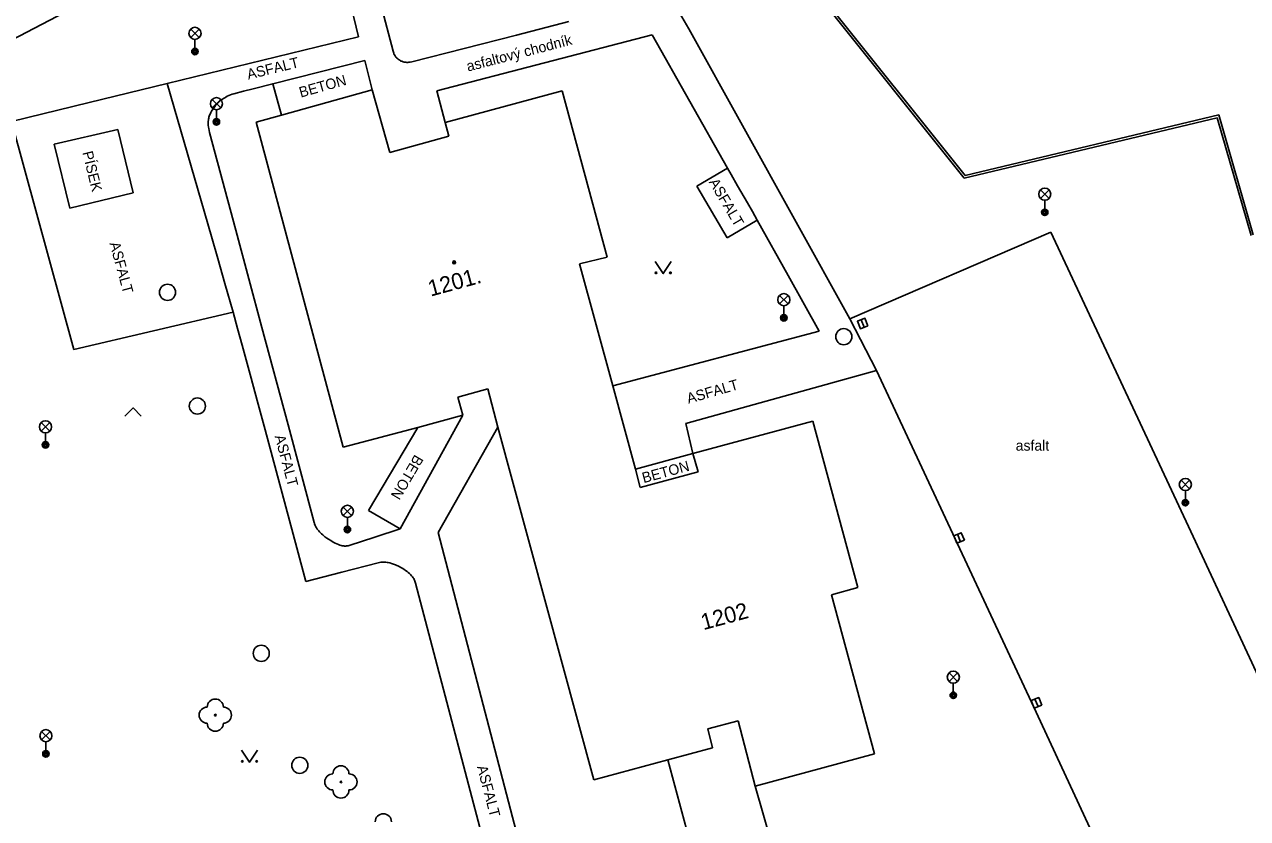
# Model space of a CAD drawing. Extents: x -538441 to -536770, y -1181008 to -1179809.
# Drawn here: x -538314.7 to -538238.9, y -1180657.4 to -1180608.2 of the extents above; entities that cross this region are included whole.
import ezdxf

# ---------------------------------------------------------------- set-up
doc = ezdxf.new("R2010")
doc.units = 0
for name, color, linetype in [('Vrstva 11', 7, 'Continuous'), ('Vrstva 14', 7, 'Continuous'), ('Vrstva 22', 7, 'Continuous'), ('Vrstva 27', 7, 'Continuous'), ('Vrstva 33', 7, 'Continuous'), ('Vrstva 36', 7, 'Continuous'), ('Vrstva 39', 7, 'Continuous'), ('Vrstva 40', 7, 'Continuous'), ('Vrstva 47', 7, 'Continuous'), ('Vrstva 5', 7, 'Continuous'), ('Vrstva 7', 7, 'Continuous')]:
    doc.layers.add(name, color=color, linetype=linetype)

msp = doc.modelspace()

# ---------------------------------------------------------------- linework, layer by layer
at = {"layer": 'Vrstva 11'}
for p, q in [((-538293.98, -1180608.98), (-538295.42, -1180603.13)), ((-538273.5, -1180608.47), (-538275.253, -1180605.461)), ((-538284.19, -1180608.86), (-538280.94, -1180608.03)), ((-538263.53, -1180626.46), (-538273.5, -1180608.47)), ((-538299.915, -1180610.425), (-538293.98, -1180608.98)), ((-538289.14, -1180612.32), (-538275.78, -1180608.85)), ((-538305.85, -1180611.87), (-538299.915, -1180610.425)), ((-538293.14, -1180612.25), (-538293.59, -1180610.44)), ((-538303.099, -1180621.351), (-538305.85, -1180611.87)), ((-538298.762, -1180613.83), (-538299.31, -1180611.88)), ((-538288.612, -1180614.284), (-538289.14, -1180612.32)), ((-538311.63, -1180628.36), (-538315.51, -1180614.22)), ((-538312.85, -1180615.63), (-538308.92, -1180614.71)), ((-538308.92, -1180614.71), (-538307.959, -1180618.642)), ((-538303.22, -1180614.91), (-538301.6, -1180620.95)), ((-538311.88, -1180619.6), (-538312.85, -1180615.63)), ((-538271.12, -1180617.11), (-538273.01, -1180618.22)), ((-538271.127, -1180621.426), (-538273.01, -1180618.22)), ((-538307.959, -1180618.642), (-538311.88, -1180619.6)), ((-538271.127, -1180621.426), (-538269.26, -1180620.33)), ((-538301.6, -1180620.95), (-538299.98, -1180626.99)), ((-538263.53, -1180626.46), (-538251.07, -1180621.08)), ((-538251.07, -1180621.08), (-538242.39, -1180639.64)), ((-538267.34, -1180623.77), (-538265.42, -1180627.21)), ((-538301.77, -1180626.03), (-538311.63, -1180628.36)), ((-538261.88, -1180629.66), (-538263.53, -1180626.46)), ((-538299.98, -1180626.99), (-538298.36, -1180633.03)), ((-538265.42, -1180627.21), (-538278.225, -1180630.609)), ((-538273.69, -1180632.95), (-538261.88, -1180629.66)), ((-538251.98, -1180650.84), (-538261.88, -1180629.66)), ((-538291.4, -1180639.47), (-538287.52, -1180632.43)), ((-538297.822, -1180640.651), (-538299.777, -1180633.335)), ((-538298.36, -1180633.03), (-538296.74, -1180639.07)), ((-538293.37, -1180638.33), (-538290.32, -1180633.19)), ((-538285.35, -1180633.17), (-538289.05, -1180639.7)), ((-538273.25, -1180634.8), (-538273.69, -1180632.95)), ((-538276.823, -1180635.77), (-538273.25, -1180634.8)), ((-538291.4, -1180639.47), (-538293.37, -1180638.33)), ((-538289.05, -1180639.7), (-538282.12, -1180666.24)), ((-538297.26, -1180642.74), (-538297.822, -1180640.651)), ((-538287.375, -1180654.53), (-538290.45, -1180642.84)), ((-538244.3, -1180667.36), (-538251.98, -1180650.84)), ((-538274.816, -1180653.792), (-538273.14, -1180660)), ((-538284.3, -1180666.22), (-538287.375, -1180654.53)), ((-538269.39, -1180655.42), (-538267.915, -1180660.55))]:
    msp.add_line(p, q, dxfattribs=at)
for points in [[(-538292.605, -1180606.97), (-538291.84, -1180609.85), (-538291.804, -1180609.977), (-538291.789, -1180610.023), (-538291.773, -1180610.063), (-538291.758, -1180610.097), (-538291.726, -1180610.156), (-538291.698, -1180610.198), (-538291.673, -1180610.23), (-538291.631, -1180610.276), (-538291.58, -1180610.32), (-538291.525, -1180610.362), (-538291.473, -1180610.396), (-538291.425, -1180610.426), (-538291.379, -1180610.45), (-538291.336, -1180610.471), (-538291.296, -1180610.488), (-538291.22, -1180610.515), (-538291.154, -1180610.532), (-538291.095, -1180610.543), (-538291.045, -1180610.55), (-538291, -1180610.553), (-538290.922, -1180610.554), (-538290.864, -1180610.55), (-538290.777, -1180610.539), (-538290.69, -1180610.52)], [(-538290.69, -1180610.52), (-538287.44, -1180609.69), (-538284.19, -1180608.86)], [(-538275.78, -1180608.85), (-538273.45, -1180612.98), (-538271.12, -1180617.11), (-538270.89, -1180617.514)], [(-538293.59, -1180610.44), (-538296.45, -1180611.16), (-538299.31, -1180611.88), (-538300.511, -1180612.186), (-538301.11, -1180612.342), (-538301.71, -1180612.5), (-538301.827, -1180612.535), (-538301.934, -1180612.573), (-538302.034, -1180612.615), (-538302.125, -1180612.658), (-538302.209, -1180612.703), (-538302.287, -1180612.748), (-538302.358, -1180612.793), (-538302.423, -1180612.838), (-538302.483, -1180612.882), (-538302.538, -1180612.925), (-538302.637, -1180613.01), (-538302.721, -1180613.09), (-538302.791, -1180613.163), (-538302.85, -1180613.23), (-538302.899, -1180613.29), (-538302.941, -1180613.345)], [(-538315.51, -1180614.22), (-538310.68, -1180613.045), (-538305.85, -1180611.87)], [(-538302.941, -1180613.345), (-538303.011, -1180613.443), (-538303.06, -1180613.519), (-538303.095, -1180613.577), (-538303.144, -1180613.667), (-538303.19, -1180613.76), (-538303.22, -1180613.83), (-538303.244, -1180613.897), (-538303.262, -1180613.96), (-538303.277, -1180614.019), (-538303.287, -1180614.075), (-538303.295, -1180614.127), (-538303.305, -1180614.226), (-538303.307, -1180614.313), (-538303.306, -1180614.389), (-538303.302, -1180614.455), (-538303.29, -1180614.57), (-538303.277, -1180614.657), (-538303.251, -1180614.784), (-538303.22, -1180614.91)], [(-538270.89, -1180617.514), (-538270.482, -1180618.218), (-538269.866, -1180619.271), (-538269.56, -1180619.799), (-538269.26, -1180620.33), (-538267.34, -1180623.77)], [(-538302.269, -1180624.257), (-538302.71, -1180622.707), (-538303.099, -1180621.351)], [(-538299.777, -1180633.335), (-538300.269, -1180631.507), (-538300.64, -1180630.137), (-538301.202, -1180628.082), (-538301.485, -1180627.056), (-538301.77, -1180626.03), (-538302.269, -1180624.257)], [(-538296.74, -1180639.07), (-538296.725, -1180639.121), (-538296.709, -1180639.169), (-538296.673, -1180639.259), (-538296.633, -1180639.341), (-538296.591, -1180639.415), (-538296.547, -1180639.482), (-538296.503, -1180639.543), (-538296.459, -1180639.598), (-538296.415, -1180639.649), (-538296.372, -1180639.695), (-538296.286, -1180639.78), (-538296.207, -1180639.85), (-538296.134, -1180639.911), (-538296.068, -1180639.962), (-538295.948, -1180640.048), (-538295.854, -1180640.111), (-538295.709, -1180640.202), (-538295.56, -1180640.29), (-538295.436, -1180640.357), (-538295.327, -1180640.41), (-538295.23, -1180640.45), (-538295.146, -1180640.48), (-538295.072, -1180640.502), (-538295.007, -1180640.517), (-538294.95, -1180640.527), (-538294.901, -1180640.533), (-538294.858, -1180640.537), (-538294.782, -1180640.538), (-538294.726, -1180640.534), (-538294.684, -1180640.529), (-538294.622, -1180640.517), (-538294.56, -1180640.5), (-538292.98, -1180639.985), (-538291.4, -1180639.47)], [(-538242.39, -1180639.64), (-538238.189, -1180648.646)], [(-538290.45, -1180642.84), (-538290.47, -1180642.773), (-538290.492, -1180642.712), (-538290.516, -1180642.657), (-538290.541, -1180642.606), (-538290.567, -1180642.56), (-538290.593, -1180642.518), (-538290.647, -1180642.441), (-538290.7, -1180642.376), (-538290.749, -1180642.322), (-538290.795, -1180642.275), (-538290.837, -1180642.236), (-538290.915, -1180642.168), (-538290.977, -1180642.12), (-538291.076, -1180642.049), (-538291.18, -1180641.98), (-538291.28, -1180641.919), (-538291.374, -1180641.864), (-538291.461, -1180641.816), (-538291.544, -1180641.774), (-538291.621, -1180641.737), (-538291.694, -1180641.705), (-538291.761, -1180641.677), (-538291.825, -1180641.653), (-538291.945, -1180641.613), (-538292.049, -1180641.584), (-538292.141, -1180641.565), (-538292.221, -1180641.551), (-538292.291, -1180641.543), (-538292.352, -1180641.539), (-538292.459, -1180641.536), (-538292.539, -1180641.54), (-538292.6, -1180641.546), (-538292.69, -1180641.56), (-538292.78, -1180641.58), (-538295.02, -1180642.16), (-538297.26, -1180642.74)]]:
    msp.add_lwpolyline(points, dxfattribs=at)
at = {"layer": 'Vrstva 14'}
msp.add_line((-538323.2, -1180613.197), (-538310.135, -1180606.366), dxfattribs=at)
at = {"layer": 'Vrstva 22'}
for centre in [(-538302.87, -1180651.02), (-538295.08, -1180655.16)]:
    msp.add_circle(centre, 0.05, dxfattribs=at)
for centre, start, end in [((-538302.87, -1180650.52), 0, 180), ((-538303.37, -1180651.02), 90, 270), ((-538302.37, -1180651.02), 270, 90), ((-538302.87, -1180651.52), 180, 0), ((-538295.58, -1180655.16), 90, 270), ((-538295.08, -1180654.66), 0, 180), ((-538294.58, -1180655.16), 270, 90), ((-538295.08, -1180655.66), 180, 0), ((-538292.45, -1180657.63), 0, 180)]:
    msp.add_arc(centre, 0.5, start, end, dxfattribs=at)
at = {"layer": 'Vrstva 27'}
for p, q in [((-538262.636, -1180626.972), (-538262.824, -1180626.508)), ((-538256.656, -1180640.272), (-538256.844, -1180639.808)), ((-538251.856, -1180650.492), (-538252.044, -1180650.028))]:
    msp.add_line(p, q, dxfattribs=at)
for points in [[(-538262.405, -1180626.878), (-538262.592, -1180626.415), (-538263.055, -1180626.602), (-538262.868, -1180627.065)], [(-538256.425, -1180640.178), (-538256.612, -1180639.715), (-538257.075, -1180639.902), (-538256.888, -1180640.365)], [(-538251.625, -1180650.398), (-538251.812, -1180649.935), (-538252.275, -1180650.122), (-538252.088, -1180650.585)]]:
    msp.add_lwpolyline(points, close=True, dxfattribs=at)
for centre in [(-538305.83, -1180624.81), (-538263.9, -1180627.56), (-538303.98, -1180631.86), (-538300.02, -1180647.19), (-538297.63, -1180654.13)]:
    msp.add_circle(centre, 0.5, dxfattribs=at)
at = {"layer": 'Vrstva 33'}
for p, q in [((-538304.395, -1180609.02), (-538303.865, -1180608.49)), ((-538304.395, -1180608.49), (-538303.865, -1180609.02)), ((-538304.13, -1180609.13), (-538304.13, -1180609.88)), ((-538303.065, -1180613.38), (-538302.535, -1180612.85)), ((-538303.065, -1180612.85), (-538302.535, -1180613.38)), ((-538302.8, -1180613.49), (-538302.8, -1180614.24)), ((-538251.705, -1180618.99), (-538251.175, -1180618.46)), ((-538251.705, -1180618.46), (-538251.175, -1180618.99)), ((-538251.44, -1180619.1), (-538251.44, -1180619.85)), ((-538267.885, -1180625.53), (-538267.355, -1180625)), ((-538267.885, -1180625), (-538267.355, -1180625.53)), ((-538267.62, -1180625.64), (-538267.62, -1180626.39)), ((-538313.665, -1180633.41), (-538313.135, -1180632.88)), ((-538313.665, -1180632.88), (-538313.135, -1180633.41)), ((-538313.4, -1180633.52), (-538313.4, -1180634.27)), ((-538242.985, -1180636.99), (-538242.455, -1180636.46)), ((-538242.985, -1180636.46), (-538242.455, -1180636.99)), ((-538242.72, -1180637.1), (-538242.72, -1180637.85)), ((-538294.945, -1180638.65), (-538294.415, -1180638.12)), ((-538294.945, -1180638.12), (-538294.415, -1180638.65)), ((-538294.68, -1180638.76), (-538294.68, -1180639.51)), ((-538257.375, -1180648.93), (-538256.845, -1180648.4)), ((-538257.375, -1180648.4), (-538256.845, -1180648.93)), ((-538257.11, -1180649.04), (-538257.11, -1180649.79)), ((-538313.635, -1180652.56), (-538313.105, -1180652.03)), ((-538313.635, -1180652.03), (-538313.105, -1180652.56)), ((-538313.37, -1180652.67), (-538313.37, -1180653.42))]:
    msp.add_line(p, q, dxfattribs=at)
for centre, radius in [((-538304.13, -1180608.755), 0.375), ((-538304.13, -1180609.88), 0.2), ((-538304.13, -1180609.88), 0.145), ((-538304.13, -1180609.88), 0.0876), ((-538302.8, -1180613.115), 0.375), ((-538302.8, -1180614.24), 0.2), ((-538302.8, -1180614.24), 0.145), ((-538302.8, -1180614.24), 0.0876), ((-538251.44, -1180618.725), 0.375), ((-538251.44, -1180619.85), 0.2), ((-538251.44, -1180619.85), 0.145), ((-538251.44, -1180619.85), 0.0876), ((-538267.62, -1180625.265), 0.375), ((-538267.62, -1180626.39), 0.2), ((-538267.62, -1180626.39), 0.145), ((-538267.62, -1180626.39), 0.0876), ((-538313.4, -1180633.145), 0.375), ((-538313.4, -1180634.27), 0.2), ((-538313.4, -1180634.27), 0.145), ((-538313.4, -1180634.27), 0.0876), ((-538242.72, -1180636.725), 0.375), ((-538294.68, -1180638.385), 0.375), ((-538242.72, -1180637.85), 0.2), ((-538242.72, -1180637.85), 0.145), ((-538242.72, -1180637.85), 0.0876), ((-538294.68, -1180639.51), 0.2), ((-538294.68, -1180639.51), 0.145), ((-538294.68, -1180639.51), 0.0876), ((-538257.11, -1180648.665), 0.375), ((-538257.11, -1180649.79), 0.2), ((-538257.11, -1180649.79), 0.145), ((-538257.11, -1180649.79), 0.0876), ((-538313.37, -1180652.295), 0.375), ((-538313.37, -1180653.42), 0.2), ((-538313.37, -1180653.42), 0.145), ((-538313.37, -1180653.42), 0.0876)]:
    msp.add_circle(centre, radius, dxfattribs=at)
at = {"layer": 'Vrstva 36'}
for points in [[(-538275.596, -1180622.902), (-538275.096, -1180623.652), (-538274.596, -1180622.902)], [(-538308.468, -1180632.478), (-538307.968, -1180631.978), (-538307.468, -1180632.478)], [(-538301.248, -1180653.189), (-538300.748, -1180653.939), (-538300.248, -1180653.189)]]:
    msp.add_lwpolyline(points, dxfattribs=at)
for centre in [(-538275.546, -1180623.602), (-538274.647, -1180623.602), (-538301.198, -1180653.889), (-538300.299, -1180653.889)]:
    msp.add_circle(centre, 0.05, dxfattribs=at)
at = {"layer": 'Vrstva 39'}
for radius in [0.09, 0.0398]:
    msp.add_circle((-538288.06, -1180622.951), radius, dxfattribs=at)
at = {"layer": 'Vrstva 5'}
for p, q in [((-538298.762, -1180613.83), (-538293.14, -1180612.25)), ((-538292.045, -1180616.149), (-538293.14, -1180612.25)), ((-538288.612, -1180614.284), (-538281.36, -1180612.32)), ((-538281.36, -1180612.32), (-538278.57, -1180622.62)), ((-538300.33, -1180614.27), (-538298.762, -1180613.83)), ((-538294.93, -1180634.41), (-538300.33, -1180614.27)), ((-538288.387, -1180615.122), (-538288.612, -1180614.284)), ((-538288.387, -1180615.122), (-538292.045, -1180616.149)), ((-538278.57, -1180622.62), (-538280.28, -1180623.04)), ((-538280.28, -1180623.04), (-538278.225, -1180630.609)), ((-538278.225, -1180630.609), (-538276.823, -1180635.77)), ((-538287.821, -1180631.302), (-538285.97, -1180630.8)), ((-538287.821, -1180631.302), (-538287.52, -1180632.43)), ((-538285.35, -1180633.17), (-538285.97, -1180630.8)), ((-538287.52, -1180632.43), (-538290.32, -1180633.19)), ((-538273.25, -1180634.8), (-538265.82, -1180632.8)), ((-538265.82, -1180632.8), (-538263.02, -1180643.11)), ((-538290.32, -1180633.19), (-538294.93, -1180634.41)), ((-538279.4, -1180655.03), (-538285.35, -1180633.17)), ((-538272.92, -1180635.93), (-538273.25, -1180634.8)), ((-538276.823, -1180635.77), (-538276.515, -1180636.905)), ((-538276.515, -1180636.905), (-538272.92, -1180635.93)), ((-538264.667, -1180643.557), (-538263.02, -1180643.11)), ((-538264.667, -1180643.557), (-538261.99, -1180653.41)), ((-538272.336, -1180651.875), (-538270.45, -1180651.38)), ((-538272.336, -1180651.875), (-538272.03, -1180653.04)), ((-538269.39, -1180655.42), (-538270.45, -1180651.38)), ((-538274.816, -1180653.792), (-538272.03, -1180653.04)), ((-538279.4, -1180655.03), (-538274.816, -1180653.792)), ((-538269.39, -1180655.42), (-538261.99, -1180653.41))]:
    msp.add_line(p, q, dxfattribs=at)
at = {"layer": 'Vrstva 7'}
for p, q in [((-538281.79, -1180586), (-538256.44, -1180617.73)), ((-538256.382, -1180617.562), (-538281.536, -1180586.078)), ((-538240.635, -1180613.811), (-538256.382, -1180617.562)), ((-538238.506, -1180621.239), (-538240.635, -1180613.811)), ((-538256.44, -1180617.73), (-538240.74, -1180613.99)), ((-538240.74, -1180613.99), (-538238.65, -1180621.28))]:
    msp.add_line(p, q, dxfattribs=at)

# ---------------------------------------------------------------- texts
at = {"layer": 'Vrstva 40'}
for s, rotation, p in [('asfaltový chodník', 14.55975, (-538287.199, -1180611.129)), ('ASFALT', 13.68523, (-538300.82, -1180611.625)), ('BETON', 15.69248, (-538297.569, -1180612.742)), ('PÍSEK', 283.73413, (-538311.114, -1180616.14)), ('ASFALT', 300.42726, (-538272.285, -1180617.975)), ('ASFALT', 285.34422, (-538309.433, -1180621.775)), ('ASFALT', 16.06821, (-538273.532, -1180631.719)), ('ASFALT', 284.95382, (-538299.194, -1180633.734)), ('BETON', 239.31826, (-538290.488, -1180634.824)), ('BETON', 15.17417, (-538276.308, -1180636.641)), ('ASFALT', 284.73753, (-538286.652, -1180654.219))]:
    msp.add_text(s, height=0.65, rotation=rotation, dxfattribs=at).set_placement(p)
msp.add_text('asfalt', height=0.65, dxfattribs=at).set_placement((-538253.239, -1180634.628))
at = {"layer": 'Vrstva 47'}
for s, rotation, p in [('1201.', 15.17105, (-538289.522, -1180625.079)), ('1202', 15.19614, (-538272.605, -1180645.757))]:
    msp.add_text(s, height=1, rotation=rotation, dxfattribs=at).set_placement(p)

doc.saveas('drawing.dxf')
